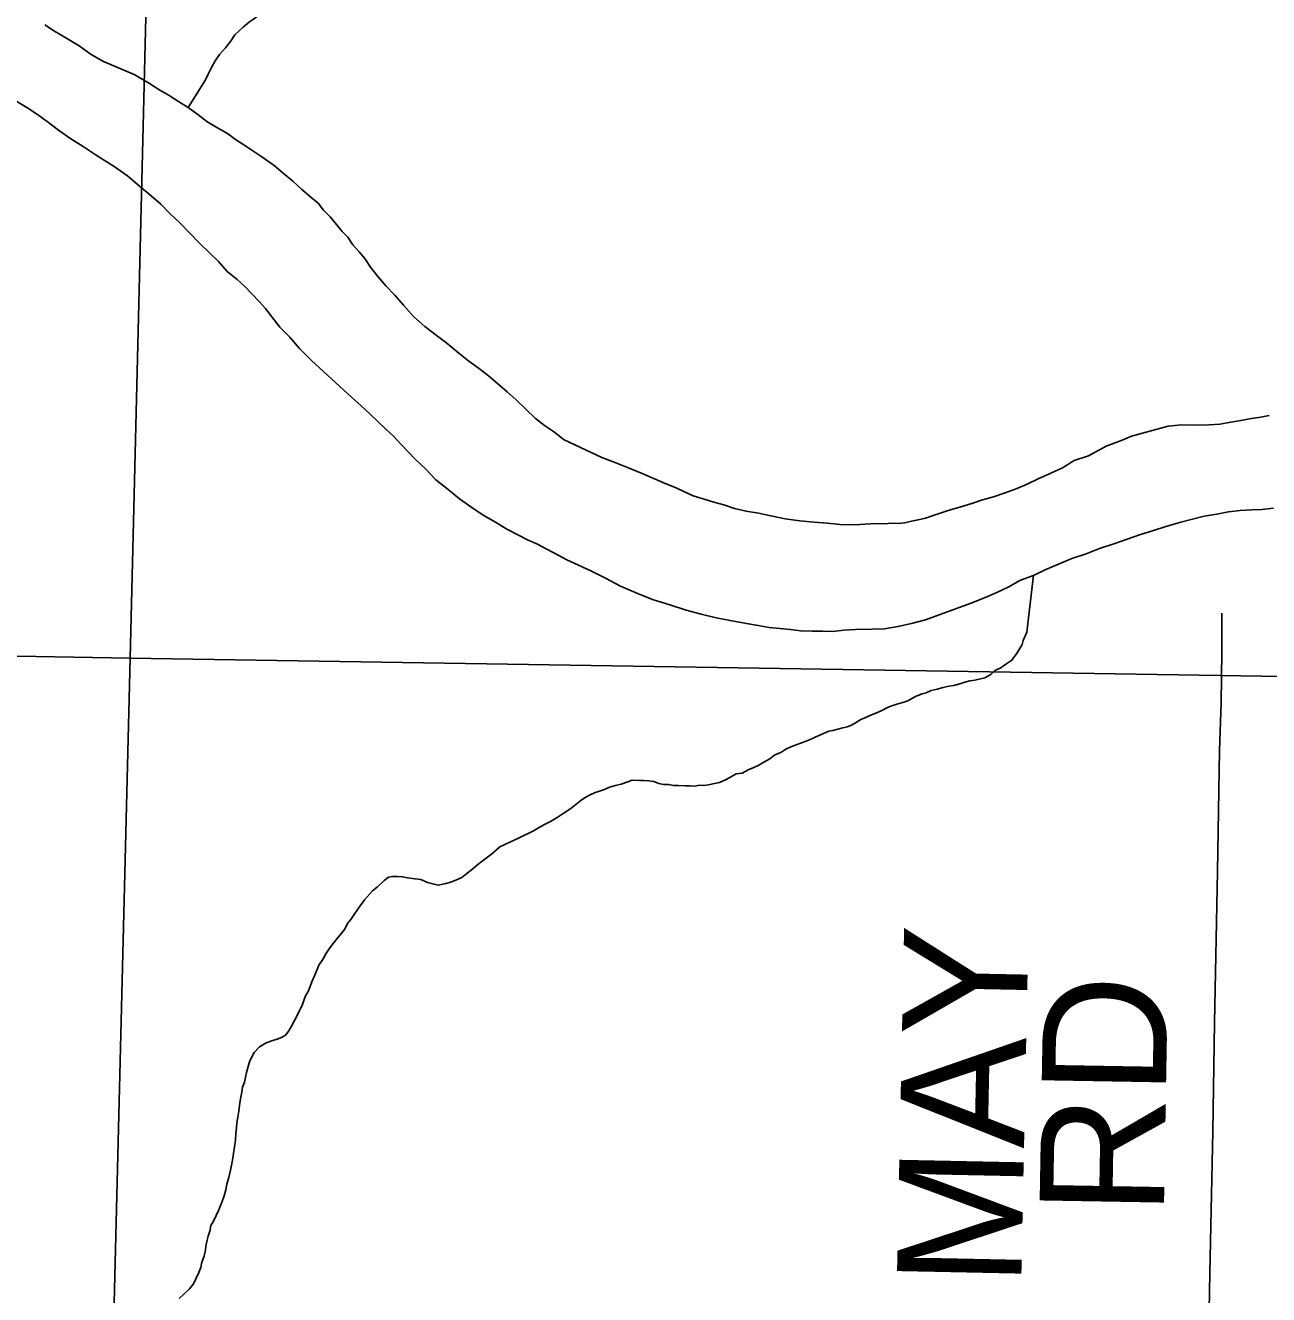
# Model space of a CAD drawing. Extents: x 2.4 to 73.1, y 4.5 to 25.6.
# Drawn here: x 34.0219 to 34.3058, y 22.4648 to 22.7545 of the extents above; entities that cross this region are included whole.
import ezdxf

# ---------------------------------------------------------------- set-up
doc = ezdxf.new("R2010")
doc.units = 0
for name, color, linetype in [('GM_X_Major_River', 7, 'Continuous'), ('GM_X_Minor_River', 7, 'Continuous'), ('GM_X_Section', 7, 'Continuous'), ('GM_X_Township_Road', 7, 'Continuous'), ('GM_X_Township_Road_Text', 7, 'Continuous')]:
    doc.layers.add(name, color=color, linetype=linetype)

msp = doc.modelspace()

# ---------------------------------------------------------------- linework, layer by layer
at = {"layer": 'GM_X_Major_River'}
for points in [[(34.05903, 22.73575), (34.05679, 22.73714), (34.05473, 22.73852), (34.0523, 22.73991), (34.05024, 22.7413), (34.04856, 22.74229), (34.04668, 22.74329), (34.03973, 22.74631), (34.03692, 22.7479), (34.03412, 22.74987), (34.03113, 22.75166), (34.02851, 22.75324), (34.02627, 22.75463)], [(34.02627, 22.75463), (34.02851, 22.75324), (34.03113, 22.75166), (34.03412, 22.74987), (34.03692, 22.7479), (34.03973, 22.74631), (34.04668, 22.74329), (34.04856, 22.74229), (34.05024, 22.7413), (34.0523, 22.73991), (34.05473, 22.73852), (34.05679, 22.73714), (34.05903, 22.73575)], [(34.01994, 22.73713), (34.02218, 22.73575), (34.02443, 22.73436), (34.02685, 22.73259), (34.02946, 22.73062), (34.03226, 22.72865), (34.03507, 22.72687), (34.03806, 22.7249), (34.04217, 22.72232), (34.04516, 22.72016), (34.04795, 22.71781), (34.05055, 22.71565), (34.05278, 22.7137), (34.05482, 22.71156), (34.05723, 22.7094), (34.05945, 22.70707), (34.06167, 22.70473)], [(34.01994, 22.73713), (34.02218, 22.73575), (34.02443, 22.73436), (34.02685, 22.73259), (34.02946, 22.73062), (34.03226, 22.72865), (34.03507, 22.72687), (34.03806, 22.7249), (34.04217, 22.72232), (34.04516, 22.72016), (34.04795, 22.71781), (34.05055, 22.71565), (34.05278, 22.7137), (34.05482, 22.71156), (34.05723, 22.7094), (34.05945, 22.70707), (34.06167, 22.70473)], [(34.30398, 22.66512), (34.30188, 22.6648), (34.2994, 22.66429), (34.29712, 22.66397), (34.29463, 22.66346), (34.29216, 22.66334), (34.28893, 22.66323), (34.28589, 22.66331), (34.28285, 22.663), (34.27443, 22.66075), (34.27232, 22.65985), (34.26868, 22.65843), (34.26463, 22.65625), (34.26138, 22.6552), (34.25868, 22.65355), (34.25599, 22.65229), (34.25311, 22.65104), (34.25061, 22.64977), (34.24811, 22.6487), (34.24562, 22.64781), (34.24294, 22.64693), (34.24045, 22.64623), (34.23796, 22.64535), (34.23547, 22.64465), (34.2326, 22.64378), (34.22935, 22.64272), (34.22743, 22.64201), (34.22571, 22.64167), (34.22419, 22.64133), (34.22266, 22.64099), (34.22113, 22.64084), (34.21962, 22.64088), (34.21809, 22.64073), (34.216, 22.64078), (34.21353, 22.64065), (34.21125, 22.64052), (34.20783, 22.64061), (34.20499, 22.64087), (34.20196, 22.64114), (34.19874, 22.64141), (34.19533, 22.64188), (34.19212, 22.64253), (34.18928, 22.64317), (34.18645, 22.64362), (34.1838, 22.64426), (34.18135, 22.64508), (34.17909, 22.64571), (34.17683, 22.64634), (34.17438, 22.64716), (34.1725, 22.64797), (34.17044, 22.64897), (34.16799, 22.64998), (34.16555, 22.65099), (34.16273, 22.65221), (34.15972, 22.65342), (34.15671, 22.65464), (34.15351, 22.65586), (34.14488, 22.65988), (34.14246, 22.66184), (34.1404, 22.66322), (34.13835, 22.66479), (34.13613, 22.66694), (34.1339, 22.66908), (34.13186, 22.67085), (34.12963, 22.6728), (34.12758, 22.67456), (34.12553, 22.67613), (34.12311, 22.67791), (34.12087, 22.67967), (34.11808, 22.68202), (34.11566, 22.68379), (34.11305, 22.68576), (34.11045, 22.6881), (34.10823, 22.69063), (34.1062, 22.69296), (34.10417, 22.6951), (34.10232, 22.69724), (34.10066, 22.69937), (34.09938, 22.7013), (34.09809, 22.70285), (34.09661, 22.70441), (34.09552, 22.70615), (34.09422, 22.70751), (34.09293, 22.70906), (34.09146, 22.71081), (34.08997, 22.71237), (34.08868, 22.71392), (34.08701, 22.71529), (34.08496, 22.71705), (34.08292, 22.719), (34.08069, 22.72077), (34.07864, 22.72253), (34.07584, 22.7245), (34.07379, 22.72588), (34.07173, 22.72726), (34.06986, 22.72845), (34.068, 22.72983), (34.06557, 22.73122), (34.06332, 22.73261), (34.06127, 22.73418), (34.05903, 22.73575)], [(34.05903, 22.73575), (34.06127, 22.73418), (34.06332, 22.73261), (34.06557, 22.73122), (34.068, 22.72983), (34.06986, 22.72845), (34.07173, 22.72726), (34.07379, 22.72588), (34.07584, 22.7245), (34.07864, 22.72253), (34.08069, 22.72077), (34.08292, 22.719), (34.08496, 22.71705), (34.08701, 22.71529), (34.08868, 22.71392), (34.08997, 22.71237), (34.09146, 22.71081), (34.09293, 22.70906), (34.09422, 22.70751), (34.09552, 22.70615), (34.09661, 22.70441), (34.09809, 22.70285), (34.09938, 22.7013), (34.10066, 22.69937), (34.10232, 22.69724), (34.10417, 22.6951), (34.1062, 22.69296), (34.10823, 22.69063), (34.11045, 22.6881), (34.11305, 22.68576), (34.11566, 22.68379), (34.11808, 22.68202), (34.12087, 22.67967), (34.12311, 22.67791), (34.12553, 22.67613), (34.12758, 22.67456), (34.12963, 22.6728), (34.13186, 22.67085), (34.1339, 22.66908), (34.13613, 22.66694), (34.13835, 22.66479), (34.1404, 22.66322), (34.14246, 22.66184), (34.14488, 22.65988), (34.15351, 22.65586), (34.15671, 22.65464), (34.15972, 22.65342), (34.16273, 22.65221), (34.16555, 22.65099), (34.16799, 22.64998), (34.17044, 22.64897), (34.1725, 22.64797), (34.17438, 22.64716), (34.17683, 22.64634), (34.17909, 22.64571), (34.18135, 22.64508), (34.1838, 22.64426), (34.18645, 22.64362), (34.18928, 22.64317), (34.19212, 22.64253), (34.19533, 22.64188), (34.19874, 22.64141), (34.20196, 22.64114), (34.20499, 22.64087), (34.20783, 22.64061), (34.21125, 22.64052), (34.21353, 22.64065), (34.216, 22.64078), (34.21809, 22.64073), (34.21962, 22.64088), (34.22113, 22.64084), (34.22266, 22.64099), (34.22419, 22.64133), (34.22571, 22.64167), (34.22743, 22.64201), (34.22935, 22.64272), (34.2326, 22.64378), (34.23547, 22.64465), (34.23796, 22.64535), (34.24045, 22.64623), (34.24294, 22.64693), (34.24562, 22.64781), (34.24811, 22.6487), (34.25061, 22.64977), (34.25311, 22.65104), (34.25599, 22.65229), (34.25868, 22.65355), (34.26138, 22.6552), (34.26463, 22.65625), (34.26868, 22.65843), (34.27232, 22.65985), (34.27443, 22.66075), (34.28285, 22.663), (34.28589, 22.66331), (34.28893, 22.66323), (34.29216, 22.66334), (34.29463, 22.66346), (34.29712, 22.66397), (34.2994, 22.66429), (34.30188, 22.6648), (34.30398, 22.66512)], [(34.06167, 22.70473), (34.0639, 22.70259), (34.06594, 22.70064), (34.06797, 22.69831), (34.0702, 22.69654), (34.07187, 22.69498), (34.07354, 22.69323), (34.07521, 22.69147), (34.07669, 22.68992), (34.07816, 22.68798), (34.08, 22.68565), (34.08222, 22.68332), (34.08444, 22.68079), (34.08722, 22.67806), (34.09631, 22.66966), (34.09854, 22.66771), (34.10058, 22.66576), (34.10244, 22.664), (34.10411, 22.66244), (34.10596, 22.66068), (34.10763, 22.65893), (34.10929, 22.65718), (34.11096, 22.65543), (34.11319, 22.65328), (34.11559, 22.65075), (34.11839, 22.64859), (34.12099, 22.64644), (34.12379, 22.64447), (34.12641, 22.64269), (34.12921, 22.6411), (34.13183, 22.63951), (34.13446, 22.63812), (34.13652, 22.63711), (34.13878, 22.63611), (34.14065, 22.63511), (34.14252, 22.63411), (34.14552, 22.63252), (34.14815, 22.63131), (34.15116, 22.6299), (34.15434, 22.6283), (34.15772, 22.62651), (34.16148, 22.62489), (34.16505, 22.62347), (34.16901, 22.62223), (34.17277, 22.621), (34.17617, 22.62015), (34.17957, 22.6193), (34.18278, 22.61865), (34.18656, 22.61799), (34.18921, 22.61754), (34.19167, 22.61709), (34.19413, 22.61684), (34.1966, 22.61659), (34.19887, 22.61634), (34.20153, 22.61627), (34.20399, 22.61621), (34.20627, 22.61615), (34.20875, 22.61647), (34.21141, 22.61659), (34.21521, 22.61668), (34.21806, 22.6168), (34.22111, 22.61729), (34.22417, 22.61797), (34.22742, 22.61884), (34.23758, 22.62257), (34.24084, 22.62382), (34.24372, 22.62507), (34.24641, 22.62633), (34.24892, 22.62779), (34.25218, 22.62903), (34.25487, 22.63029), (34.25775, 22.63155), (34.26082, 22.6328), (34.26407, 22.63386), (34.26714, 22.63511), (34.2704, 22.63616), (34.27346, 22.63723), (34.27653, 22.63829), (34.27921, 22.63917), (34.28208, 22.64004), (34.28572, 22.64109), (34.28839, 22.64178), (34.29107, 22.64247), (34.29393, 22.64297), (34.2966, 22.64347), (34.29927, 22.64378), (34.30193, 22.64391), (34.30421, 22.64404), (34.30688, 22.64435)], [(34.06167, 22.70473), (34.0639, 22.70259), (34.06594, 22.70064), (34.06797, 22.69831), (34.0702, 22.69654), (34.07187, 22.69498), (34.07354, 22.69323), (34.07521, 22.69147), (34.07669, 22.68992), (34.07816, 22.68798), (34.08, 22.68565), (34.08222, 22.68332), (34.08444, 22.68079), (34.08722, 22.67806), (34.09631, 22.66966), (34.09854, 22.66771), (34.10058, 22.66576), (34.10244, 22.664), (34.10411, 22.66244), (34.10596, 22.66068), (34.10763, 22.65893), (34.10929, 22.65718), (34.11096, 22.65543), (34.11319, 22.65328), (34.11559, 22.65075), (34.11839, 22.64859), (34.12099, 22.64644), (34.12379, 22.64447), (34.12641, 22.64269), (34.12921, 22.6411), (34.13183, 22.63951), (34.13446, 22.63812), (34.13652, 22.63711), (34.13878, 22.63611), (34.14065, 22.63511), (34.14252, 22.63411), (34.14552, 22.63252), (34.14815, 22.63131), (34.15116, 22.6299), (34.15434, 22.6283), (34.15772, 22.62651), (34.16148, 22.62489), (34.16505, 22.62347), (34.16901, 22.62223), (34.17277, 22.621), (34.17617, 22.62015), (34.17957, 22.6193), (34.18278, 22.61865), (34.18656, 22.61799), (34.18921, 22.61754), (34.19167, 22.61709), (34.19413, 22.61684), (34.1966, 22.61659), (34.19887, 22.61634), (34.20153, 22.61627), (34.20399, 22.61621), (34.20627, 22.61615), (34.20875, 22.61647), (34.21141, 22.61659), (34.21521, 22.61668), (34.21806, 22.6168), (34.22111, 22.61729), (34.22417, 22.61797), (34.22742, 22.61884), (34.23758, 22.62257), (34.24084, 22.62382), (34.24372, 22.62507), (34.24641, 22.62633), (34.24892, 22.62779), (34.25218, 22.62903), (34.25487, 22.63029), (34.25775, 22.63155), (34.26082, 22.6328), (34.26407, 22.63386), (34.26714, 22.63511), (34.2704, 22.63616), (34.27346, 22.63723), (34.27653, 22.63829), (34.27921, 22.63917), (34.28208, 22.64004), (34.28572, 22.64109), (34.28839, 22.64178), (34.29107, 22.64247), (34.29393, 22.64297), (34.2966, 22.64347), (34.29927, 22.64378), (34.30193, 22.64391), (34.30421, 22.64404), (34.30688, 22.64435)], [(34.30589, 22.66545), (34.30398, 22.66512)], [(34.30398, 22.66512), (34.30589, 22.66545)]]:
    msp.add_lwpolyline(points, dxfattribs=at)
at = {"layer": 'GM_X_Minor_River'}
for points in [[(34.08394, 22.77663), (34.08372, 22.77348), (34.08247, 22.76915), (34.08184, 22.76669), (34.0806, 22.76274), (34.07863, 22.75975), (34.07727, 22.75883), (34.07417, 22.75607), (34.07301, 22.75534), (34.07165, 22.75423), (34.07068, 22.75331), (34.0697, 22.75238), (34.06872, 22.75089), (34.06754, 22.7494), (34.06617, 22.74791), (34.06519, 22.74642), (34.06439, 22.74492), (34.06359, 22.74342), (34.06299, 22.74211), (34.05903, 22.73575)], [(34.2521, 22.629), (34.25052, 22.61597), (34.24971, 22.61409), (34.2495, 22.61315), (34.24831, 22.61128), (34.24713, 22.6096), (34.24597, 22.60887), (34.24443, 22.60777), (34.24327, 22.60723), (34.2423, 22.60631), (34.24095, 22.60558), (34.23962, 22.60524), (34.23866, 22.60507), (34.23752, 22.60491), (34.23637, 22.60456), (34.23522, 22.60421), (34.23388, 22.60386), (34.23274, 22.6037), (34.2314, 22.60336), (34.23006, 22.60301), (34.22872, 22.60266), (34.22757, 22.60212), (34.22662, 22.60196), (34.22527, 22.60142), (34.22431, 22.60088), (34.22335, 22.60033), (34.2222, 22.59998), (34.22105, 22.59963), (34.21952, 22.5991), (34.21856, 22.59875), (34.2176, 22.5982), (34.21644, 22.59766), (34.2151, 22.59713), (34.21395, 22.59659), (34.2126, 22.59605), (34.21145, 22.59532), (34.21048, 22.59477), (34.20953, 22.59442), (34.20819, 22.59407), (34.20627, 22.59355), (34.20532, 22.59339), (34.20359, 22.59267), (34.20206, 22.59195), (34.2009, 22.59141), (34.19994, 22.59106), (34.19668, 22.58981), (34.19553, 22.58927), (34.19437, 22.58854), (34.19303, 22.588), (34.19187, 22.58708), (34.19052, 22.58636), (34.18936, 22.58563), (34.18821, 22.58509), (34.18687, 22.58455), (34.18552, 22.58383), (34.18419, 22.58367), (34.18322, 22.58313), (34.18187, 22.5824), (34.18034, 22.58168), (34.17881, 22.58134), (34.17785, 22.58118), (34.17671, 22.58102), (34.17576, 22.58104), (34.17462, 22.58088), (34.17367, 22.5809), (34.17253, 22.58093), (34.17101, 22.58097), (34.16987, 22.581), (34.16874, 22.58122), (34.1676, 22.58125), (34.16647, 22.58147), (34.16534, 22.58188), (34.1642, 22.58209), (34.16306, 22.58212), (34.16212, 22.58215), (34.16041, 22.58219), (34.15945, 22.58184), (34.15792, 22.58131), (34.15658, 22.58096), (34.15524, 22.58061), (34.15409, 22.58007), (34.15294, 22.57972), (34.15198, 22.57937), (34.15083, 22.57883), (34.14967, 22.57829), (34.14871, 22.57755), (34.14754, 22.57663), (34.14638, 22.57571), (34.14464, 22.57462), (34.14329, 22.5737), (34.14175, 22.57279), (34.1404, 22.57207), (34.13905, 22.57134), (34.1379, 22.57061), (34.13444, 22.56899), (34.13251, 22.56809), (34.13136, 22.56755), (34.13021, 22.56701), (34.12827, 22.56535), (34.1271, 22.56443)], [(34.1271, 22.56443), (34.12614, 22.5637), (34.12517, 22.56296), (34.12362, 22.56167), (34.12265, 22.56094), (34.12149, 22.56002), (34.12033, 22.55948), (34.11899, 22.55894), (34.11784, 22.55859), (34.11612, 22.55826), (34.11518, 22.55847), (34.11367, 22.55889), (34.11217, 22.5595), (34.11084, 22.55972), (34.10914, 22.55995), (34.108, 22.56017), (34.10687, 22.5602), (34.10573, 22.56023), (34.10477, 22.56007), (34.1038, 22.55933), (34.10225, 22.55785), (34.10109, 22.55693), (34.09932, 22.55489), (34.09795, 22.55302), (34.09677, 22.55135), (34.09617, 22.55041), (34.09539, 22.54948), (34.09479, 22.54817), (34.09205, 22.54482), (34.09126, 22.5437), (34.09047, 22.54258), (34.08987, 22.54146), (34.08889, 22.53996), (34.08848, 22.53902), (34.08787, 22.53752), (34.08727, 22.53621), (34.08686, 22.53508), (34.08646, 22.53395), (34.08586, 22.53301), (34.08545, 22.53188), (34.08505, 22.53076), (34.08445, 22.52963), (34.08385, 22.52832), (34.08325, 22.52719), (34.08265, 22.52607), (34.08205, 22.52495), (34.08127, 22.52402), (34.08031, 22.52347), (34.07935, 22.52312), (34.07839, 22.52276), (34.07685, 22.52223), (34.07531, 22.52132), (34.07414, 22.52002), (34.07314, 22.51815), (34.07273, 22.51683), (34.07232, 22.51551), (34.0721, 22.51438), (34.07188, 22.51324), (34.07147, 22.51211), (34.07126, 22.51098), (34.07104, 22.50984), (34.07082, 22.50852), (34.07058, 22.50663), (34.07035, 22.50531), (34.07013, 22.50398), (34.0701, 22.50284), (34.06988, 22.50152), (34.06984, 22.5), (34.06961, 22.49849), (34.06916, 22.49546), (34.06894, 22.49433), (34.06872, 22.49319), (34.0683, 22.49149), (34.06788, 22.48999), (34.06766, 22.48866), (34.06725, 22.48734), (34.06683, 22.48602), (34.06643, 22.48509), (34.06603, 22.48415), (34.06542, 22.48283), (34.06482, 22.48152), (34.06423, 22.48058), (34.064, 22.47926), (34.0636, 22.47813), (34.06338, 22.47719), (34.06317, 22.47624), (34.06294, 22.47454), (34.06272, 22.4736), (34.06211, 22.4719), (34.0619, 22.47096), (34.06149, 22.46983), (34.06089, 22.46852), (34.06028, 22.4672), (34.05931, 22.46609), (34.05794, 22.46479), (34.05697, 22.46387)]]:
    msp.add_lwpolyline(points, dxfattribs=at)
at = {"layer": 'GM_X_Section'}
for points in [[(34.05792, 23.10535), (34.04577, 22.61006), (33.53887, 22.61906), (33.5389, 22.62058), (33.54562, 23.11902)], [(34.56162, 23.09756), (34.54832, 22.60211), (34.04577, 22.61006), (34.05792, 23.10535)], [(33.53887, 22.61906), (34.04577, 22.61006), (34.0332, 22.10399), (33.5318, 22.11286), (33.53166, 22.11533)], [(34.54832, 22.60211), (34.53659, 22.0909), (34.0332, 22.10399), (34.04577, 22.61006)]]:
    msp.add_lwpolyline(points, close=True, dxfattribs=at)
at = {"layer": 'GM_X_Township_Road'}
msp.add_lwpolyline([(34.29194, 22.4489), (34.29201, 22.45286), (34.29232, 22.46965), (34.29299, 22.50198), (34.29342, 22.52685), (34.29406, 22.56135), (34.29456, 22.58902), (34.29489, 22.59989), (34.29508, 22.61152), (34.29508, 22.62034)], dxfattribs=at)

# ---------------------------------------------------------------- texts
at = {"layer": 'GM_X_Township_Road_Text'}
for s, rotation, p in [('MAY', 88.8189, (34.24924, 22.46644)), ('RD', 89.0094, (34.28182, 22.48266))]:
    msp.add_text(s, height=0.028409, rotation=rotation, dxfattribs=at).set_placement(p)

doc.saveas('drawing.dxf')
